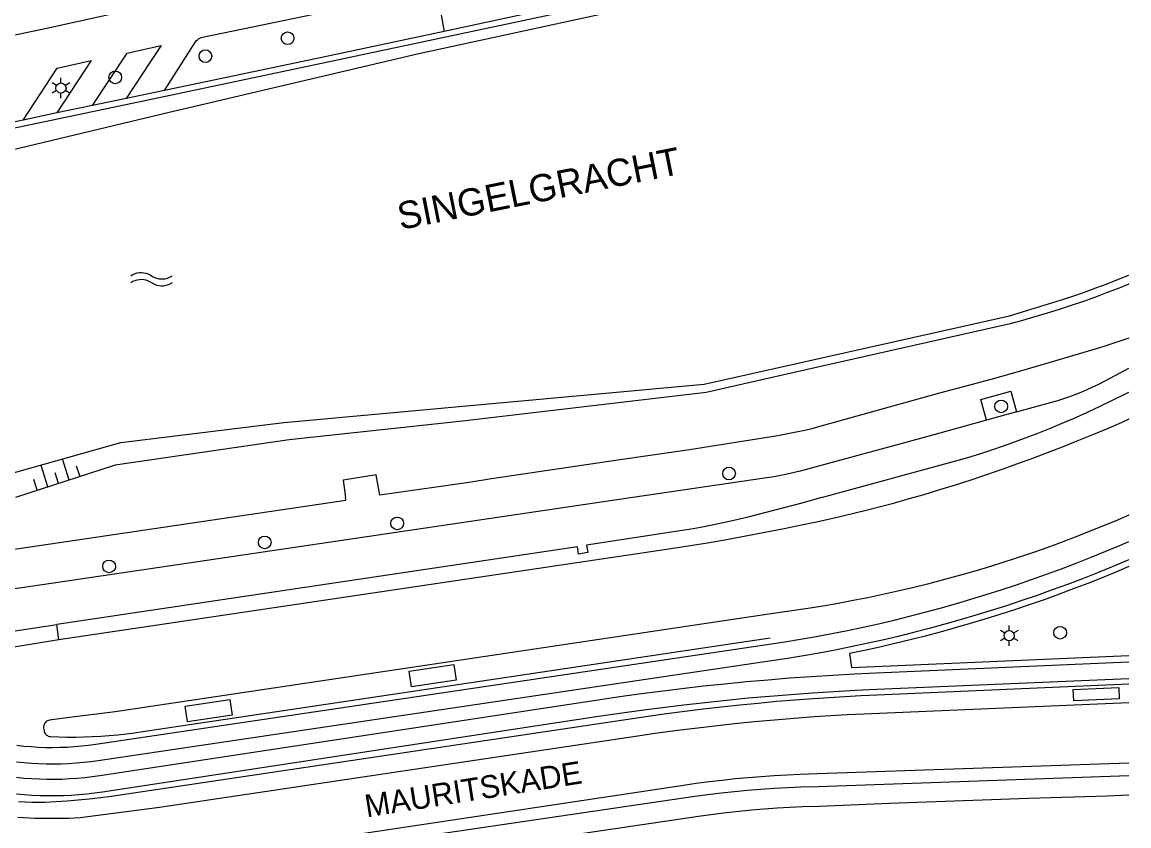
# Model space of a CAD drawing. Extents: x 122462 to 123306, y 485548 to 486417.
# Drawn here: x 123208.5 to 123306, y 486221.1 to 486291.9 of the extents above; entities that cross this region are included whole.
import ezdxf

# ---------------------------------------------------------------- set-up
doc = ezdxf.new("R2010")
doc.units = 0
for name, color, linetype in [('Level 15', 7, 'Continuous'), ('Level 17', 7, 'Continuous'), ('Level 37', 7, 'Continuous'), ('Level 44', 7, 'Continuous'), ('Level 50', 7, 'Continuous'), ('Level 53', 7, 'Continuous'), ('Level 55', 7, 'Continuous'), ('Level 57', 7, 'Continuous'), ('Level 59', 7, 'Continuous'), ('Level 60', 7, 'Continuous')]:
    doc.layers.add(name, color=color, linetype=linetype)

msp = doc.modelspace()

# ---------------------------------------------------------------- linework, layer by layer
at = {"layer": 'Level 15'}
for p, q in [((123255.224, 486293.145), (123245.673, 486291.114)), ((123221.011, 486285.903), (123217.629, 486285.193)), ((123214.679, 486284.573), (123211.544, 486283.915)), ((123217.629, 486285.193), (123214.679, 486284.573)), ((123211.544, 486283.915), (123208.555, 486283.287)), ((123208.555, 486283.287), (123205.46, 486282.637))]:
    msp.add_line(p, q, dxfattribs=at)
for points in [[(123202.738, 486281.554), (123221.109, 486285.413), (123234.443, 486288.214), (123260.929, 486293.848)], [(123245.673, 486291.114), (123234.34, 486288.703), (123221.011, 486285.903)], [(123199.943, 486250), (123217.178, 486254.867), (123231.552, 486256.632), (123268.592, 486259.996), (123295.492, 486266.036), (123300.069, 486267.429), (123301.084, 486267.769), (123302.095, 486268.121), (123303.101, 486268.486), (123304.103, 486268.864), (123305.1, 486269.255), (123306.018, 486269.628)], [(123306.018, 486268.823), (123305.164, 486268.479), (123304.117, 486268.074), (123303.065, 486267.682), (123302.008, 486267.305), (123300.946, 486266.941), (123299.88, 486266.592), (123298.809, 486266.257), (123297.733, 486265.935), (123296.654, 486265.629), (123295.57, 486265.336), (123276.532, 486261.019), (123268.767, 486259.258), (123247.287, 486256.753), (123232.017, 486255.1), (123216.684, 486252.875), (123207.886, 486250)]]:
    msp.add_lwpolyline(points, dxfattribs=at)
at = {"layer": 'Level 17'}
for p, q in [((123296.12, 486257.559), (123293.479, 486256.83)), ((123205.251, 486237.881), (123211.531, 486238.805)), ((123211.697, 486237.459), (123211.531, 486238.805)), ((123211.697, 486237.459), (123205.547, 486236.461))]:
    msp.add_line(p, q, dxfattribs=at)
for points in [[(123267.578, 486294.399), (123243.448, 486289.128), (123223.187, 486284.374), (123221.447, 486283.958), (123203.357, 486279.628), (123189.379, 486276.379), (123181.531, 486274.404)], [(123221.011, 486285.903), (123223.748, 486290.187), (123223.826, 486290.286), (123223.917, 486290.375), (123224.017, 486290.451), (123224.127, 486290.514), (123224.243, 486290.563), (123224.365, 486290.597), (123243.983, 486294.679), (123244.104, 486294.697), (123244.227, 486294.699), (123244.349, 486294.687), (123244.469, 486294.659), (123244.584, 486294.618), (123244.693, 486294.562), (123244.795, 486294.493), (123244.888, 486294.413), (123244.97, 486294.322), (123245.04, 486294.221), (123245.097, 486294.113), (123245.141, 486293.998), (123245.17, 486293.879), (123245.673, 486291.114)], [(123217.427, 486292.858), (123210.645, 486291.371), (123201.207, 486289.384)], [(123214.679, 486284.573), (123217.722, 486289.204), (123219.15, 486289.515), (123220.73, 486289.859), (123219.74, 486288.37), (123217.629, 486285.193)], [(123208.555, 486283.287), (123211.561, 486287.872), (123214.545, 486288.545), (123211.544, 486283.915)], [(123306.018, 486264.071), (123305.744, 486263.975), (123304.78, 486263.651), (123303.813, 486263.337), (123302.842, 486263.034), (123298.971, 486261.877), (123296.569, 486261.19), (123294.162, 486260.518), (123291.752, 486259.861), (123289.337, 486259.218), (123278.673, 486256.235), (123278.063, 486256.075), (123277.45, 486255.927), (123276.834, 486255.789), (123276.254, 486255.67), (123275.672, 486255.561), (123275.088, 486255.461), (123267.301, 486254.203), (123260.99, 486253.293), (123249.851, 486251.643), (123248.061, 486251.353), (123240.007, 486250.203), (123239.689, 486251.996), (123236.769, 486251.552), (123236.984, 486250)], [(123296.12, 486257.559), (123299.11, 486258.384), (123299.658, 486258.543), (123300.202, 486258.714), (123300.741, 486258.898), (123301.277, 486259.095), (123301.807, 486259.303), (123302.333, 486259.524), (123302.854, 486259.756), (123303.369, 486260.001), (123303.879, 486260.257), (123304.382, 486260.525), (123306.018, 486261.404)], [(123278.94, 486250), (123290.77, 486253.238), (123291.829, 486253.55), (123292.884, 486253.876), (123293.934, 486254.216), (123294.98, 486254.571), (123296.021, 486254.939), (123297.057, 486255.322), (123298.087, 486255.718), (123299.113, 486256.128), (123300.132, 486256.552), (123301.146, 486256.989), (123302.313, 486257.519), (123303.474, 486258.062), (123304.629, 486258.619), (123305.777, 486259.19), (123306.018, 486259.313)], [(123293.479, 486256.83), (123292.973, 486258.662), (123295.614, 486259.391), (123296.12, 486257.559)], [(123293.479, 486256.83), (123288.291, 486255.398), (123277.034, 486252.345), (123276.415, 486252.192), (123275.794, 486252.052), (123275.169, 486251.926), (123274.542, 486251.813), (123273.913, 486251.713), (123262.304, 486250)], [(123306.018, 486256.91), (123305.325, 486256.605), (123304.035, 486256.05), (123302.74, 486255.508), (123301.44, 486254.978), (123300.135, 486254.459), (123298.826, 486253.953), (123297.512, 486253.459), (123296.193, 486252.977), (123294.829, 486252.489), (123293.46, 486252.014), (123292.086, 486251.554), (123290.707, 486251.107), (123289.325, 486250.674), (123287.937, 486250.255), (123287.061, 486250)], [(123196.383, 486248.333), (123202.219, 486244.733), (123202.048, 486245.896), (123203.805, 486246.154), (123203.989, 486244.9), (123237.015, 486249.78), (123236.984, 486250)], [(123262.304, 486250), (123211.225, 486242.463), (123202.436, 486241.166)], [(123278.94, 486250), (123278.936, 486249.999), (123277.197, 486249.525), (123272.436, 486248.283), (123271.479, 486248.046), (123270.518, 486247.825), (123269.553, 486247.618), (123268.586, 486247.428), (123267.615, 486247.253), (123266.642, 486247.094), (123258.222, 486245.795), (123258.329, 486245.151), (123257.504, 486245.029), (123257.411, 486245.66), (123211.531, 486238.805)], [(123287.061, 486250), (123286.546, 486249.85), (123285.151, 486249.459), (123282.982, 486248.901), (123280.815, 486248.375), (123279.648, 486248.109), (123278.479, 486247.85), (123277.308, 486247.598), (123275.626, 486247.249), (123273.941, 486246.914), (123272.252, 486246.593), (123270.561, 486246.287), (123268.868, 486245.996), (123267.172, 486245.719), (123265.474, 486245.456), (123211.697, 486237.459)], [(123306.018, 486248.454), (123304.8, 486247.931), (123303.559, 486247.415), (123302.313, 486246.914), (123301.061, 486246.427), (123299.803, 486245.955), (123298.54, 486245.498), (123297.272, 486245.055), (123295.998, 486244.628), (123294.72, 486244.215), (123293.437, 486243.817), (123292.149, 486243.434), (123290.857, 486243.066), (123289.561, 486242.714), (123288.261, 486242.376), (123286.957, 486242.054), (123285.649, 486241.747), (123284.337, 486241.455), (123283.023, 486241.179), (123281.705, 486240.918), (123280.384, 486240.672), (123279.061, 486240.442), (123277.735, 486240.227), (123274.092, 486239.681), (123216.685, 486231.116), (123212.403, 486230.573), (123210.891, 486230.38), (123210.799, 486230.361), (123210.711, 486230.327), (123210.629, 486230.281), (123210.556, 486230.222), (123210.492, 486230.152), (123210.441, 486230.073), (123210.402, 486229.987), (123210.378, 486229.897), (123210.367, 486229.803), (123210.372, 486229.709), (123210.404, 486229.454), (123210.422, 486229.367), (123210.452, 486229.284), (123210.494, 486229.207), (123210.547, 486229.136), (123210.616, 486229.068), (123210.696, 486229.013), (123210.783, 486228.971), (123210.876, 486228.943), (123210.972, 486228.931), (123211.713, 486228.904), (123212.454, 486228.89), (123213.196, 486228.89), (123213.937, 486228.904), (123214.679, 486228.931), (123215.419, 486228.972), (123216.158, 486229.026), (123216.897, 486229.094), (123217.634, 486229.176), (123218.369, 486229.271), (123219.103, 486229.379), (123274.396, 486237.642)], [(123306.018, 486243.918), (123304.933, 486243.46), (123303.665, 486242.941), (123302.391, 486242.436), (123301.112, 486241.944), (123299.828, 486241.466), (123298.539, 486241.002), (123297.245, 486240.552), (123295.946, 486240.115), (123294.643, 486239.692), (123293.335, 486239.284), (123292.023, 486238.889), (123290.706, 486238.509), (123289.386, 486238.142), (123288.062, 486237.79), (123286.734, 486237.452), (123285.403, 486237.128), (123284.068, 486236.818), (123282.73, 486236.523), (123281.389, 486236.242), (123281.581, 486235.02), (123306.018, 486236.083)], [(123208.161, 486223.193), (123208.738, 486223.163), (123209.316, 486223.147), (123209.893, 486223.145), (123210.471, 486223.156), (123211.453, 486223.208), (123212.435, 486223.273), (123213.415, 486223.353), (123214.394, 486223.446), (123215.372, 486223.553), (123216.348, 486223.674), (123217.323, 486223.809), (123218.295, 486223.958), (123263.652, 486230.727), (123265.262, 486230.954), (123266.873, 486231.168), (123268.486, 486231.368), (123270.101, 486231.556), (123271.717, 486231.73), (123273.334, 486231.891), (123274.953, 486232.04), (123276.573, 486232.174), (123278.194, 486232.296), (123279.593, 486232.391), (123280.993, 486232.475), (123282.393, 486232.55), (123283.794, 486232.615), (123306.018, 486233.569)], [(123306.018, 486231.92), (123282.659, 486230.917), (123281.201, 486230.843), (123279.744, 486230.759), (123278.288, 486230.663), (123276.531, 486230.534), (123274.774, 486230.39), (123273.019, 486230.23), (123271.266, 486230.054), (123269.514, 486229.863), (123267.764, 486229.657), (123266.015, 486229.435), (123264.269, 486229.198), (123262.525, 486228.946), (123220.568, 486222.682), (123213.594, 486221.755), (123212.593, 486221.716), (123209.586, 486221.698)], [(123232.57, 486219.45), (123239.014, 486220.462), (123266.751, 486224.649), (123267.89, 486224.814), (123269.031, 486224.964), (123270.173, 486225.1), (123271.318, 486225.221), (123272.463, 486225.328), (123273.61, 486225.419), (123274.758, 486225.497), (123275.907, 486225.559), (123277.057, 486225.607), (123278.577, 486225.661), (123306.018, 486226.629)], [(123306.018, 486225.477), (123278.644, 486224.512), (123277.098, 486224.458), (123275.926, 486224.409), (123274.755, 486224.344), (123273.585, 486224.264), (123272.417, 486224.169), (123271.249, 486224.058), (123270.083, 486223.932), (123268.919, 486223.791), (123267.757, 486223.634), (123244.786, 486220.259), (123231.72, 486218.282)], [(123306.018, 486223.76), (123304.1, 486223.689), (123297.18, 486223.479), (123284.93, 486223.019), (123278.744, 486222.78), (123277.252, 486222.722), (123276.13, 486222.672), (123275.009, 486222.607), (123273.888, 486222.528), (123272.769, 486222.435), (123271.651, 486222.328), (123270.534, 486222.207), (123269.419, 486222.071), (123268.306, 486221.922), (123245.027, 486218.485), (123230.225, 486216.266)], [(123209.586, 486221.698), (123208.095, 486221.781)]]:
    msp.add_lwpolyline(points, dxfattribs=at)
at = {"layer": 'Level 37'}
for points in [[(123208.006, 486228.165), (123208.637, 486228.096), (123209.269, 486228.043), (123209.902, 486228.005), (123210.535, 486227.982), (123211.17, 486227.975), (123211.804, 486227.984), (123212.437, 486228.007), (123213.07, 486228.047), (123213.702, 486228.101), (123214.333, 486228.172), (123214.961, 486228.257), (123274.308, 486237.067), (123275.695, 486237.281), (123277.079, 486237.51), (123278.46, 486237.754), (123279.839, 486238.014), (123281.215, 486238.289), (123282.588, 486238.58), (123283.957, 486238.886), (123285.323, 486239.207), (123286.685, 486239.543), (123288.043, 486239.894), (123289.397, 486240.261), (123290.748, 486240.642), (123292.093, 486241.039), (123293.435, 486241.45), (123294.771, 486241.877), (123296.103, 486242.318), (123297.43, 486242.774), (123298.752, 486243.245), (123300.068, 486243.731), (123301.379, 486244.231), (123302.684, 486244.745), (123303.984, 486245.275), (123305.277, 486245.818), (123306.018, 486246.139)], [(123306.018, 486244.527), (123305.866, 486244.461), (123304.557, 486243.91), (123303.242, 486243.375), (123301.921, 486242.854), (123300.595, 486242.347), (123299.263, 486241.856), (123297.925, 486241.379), (123296.582, 486240.918), (123295.235, 486240.471), (123293.882, 486240.04), (123292.524, 486239.623), (123291.162, 486239.222), (123289.796, 486238.835), (123288.425, 486238.464), (123287.051, 486238.109), (123285.672, 486237.768), (123284.29, 486237.444), (123282.904, 486237.134), (123281.515, 486236.84), (123280.123, 486236.561), (123278.727, 486236.298), (123277.329, 486236.051), (123275.928, 486235.819), (123274.525, 486235.603), (123215.179, 486226.794), (123214.529, 486226.705), (123213.876, 486226.632), (123213.223, 486226.575), (123212.568, 486226.533), (123211.912, 486226.506), (123211.255, 486226.496), (123210.599, 486226.501), (123209.943, 486226.522), (123209.288, 486226.558), (123208.633, 486226.61), (123207.981, 486226.678)], [(123207.969, 486225.339), (123208.636, 486225.275), (123209.305, 486225.226), (123209.975, 486225.194), (123210.645, 486225.177), (123211.315, 486225.176), (123211.985, 486225.19), (123212.655, 486225.221), (123213.324, 486225.267), (123213.991, 486225.328), (123214.657, 486225.406), (123215.321, 486225.499), (123259.053, 486232.153), (123260.941, 486232.432), (123262.832, 486232.695), (123264.725, 486232.943), (123266.619, 486233.175), (123268.516, 486233.391), (123270.414, 486233.592), (123272.314, 486233.776), (123274.215, 486233.945), (123276.118, 486234.099), (123278.022, 486234.236), (123279.926, 486234.358), (123281.832, 486234.464), (123283.739, 486234.554), (123306.018, 486235.514)], [(123306.018, 486234.033), (123283.803, 486233.076), (123281.908, 486232.986), (123280.015, 486232.881), (123278.122, 486232.76), (123276.23, 486232.623), (123274.34, 486232.471), (123272.451, 486232.303), (123270.563, 486232.119), (123268.677, 486231.92), (123266.793, 486231.705), (123264.91, 486231.474), (123263.03, 486231.228), (123261.151, 486230.966), (123259.275, 486230.689), (123215.544, 486224.035), (123214.86, 486223.939), (123214.173, 486223.859), (123213.485, 486223.794), (123212.796, 486223.746), (123212.106, 486223.713), (123211.415, 486223.696), (123210.724, 486223.695), (123210.033, 486223.71), (123209.342, 486223.741), (123208.653, 486223.788), (123207.965, 486223.851)]]:
    msp.add_lwpolyline(points, dxfattribs=at)
at = {"layer": 'Level 44'}
for points in [[(123242.798, 486233.324), (123242.59, 486234.709), (123246.531, 486235.3), (123246.739, 486233.915), (123242.798, 486233.324)], [(123301.165, 486232.079), (123301.121, 486233.069), (123305.131, 486233.249), (123305.175, 486232.259), (123301.165, 486232.079)], [(123223.057, 486230.231), (123222.849, 486231.616), (123226.79, 486232.207), (123226.998, 486230.822), (123223.057, 486230.231)]]:
    msp.add_lwpolyline(points, dxfattribs=at)
at = {"layer": 'Level 50'}
for p, q in [((123211.505, 486286.339), (123211.115, 486286.564)), ((123211.895, 486286.564), (123211.895, 486287.014)), ((123212.674, 486286.564), (123212.284, 486286.339)), ((123211.505, 486285.889), (123211.115, 486285.664)), ((123211.895, 486285.214), (123211.895, 486285.664)), ((123212.674, 486285.664), (123212.284, 486285.889)), ((123295.47, 486238.279), (123295.47, 486238.729)), ((123295.08, 486238.054), (123294.69, 486238.279)), ((123296.249, 486238.279), (123295.859, 486238.054)), ((123295.08, 486237.604), (123294.69, 486237.379)), ((123295.47, 486236.929), (123295.47, 486237.379)), ((123296.249, 486237.379), (123295.859, 486237.604))]:
    msp.add_line(p, q, dxfattribs=at)
for centre in [(123211.895, 486286.114), (123295.47, 486237.829)]:
    msp.add_circle(centre, 0.45, dxfattribs=at)
at = {"layer": 'Level 53'}
for centre in [(123231.871, 486290.51), (123224.623, 486288.925), (123216.681, 486287.055), (123294.763, 486258.04), (123270.785, 486252.127), (123241.53, 486247.723), (123229.855, 486246.054), (123216.144, 486243.935), (123299.963, 486238.083)]:
    msp.add_circle(centre, 0.56, dxfattribs=at)
at = {"layer": 'Level 55'}
for points in [[(123218.051, 486269.564), (123218.241, 486269.678), (123218.431, 486269.759), (123218.621, 486269.814), (123218.811, 486269.844), (123219.001, 486269.851), (123219.191, 486269.834), (123219.381, 486269.794), (123219.571, 486269.728), (123219.761, 486269.633), (123219.951, 486269.51), (123220.141, 486269.412), (123220.331, 486269.342), (123220.521, 486269.299), (123220.711, 486269.279), (123220.901, 486269.281), (123221.091, 486269.306), (123221.281, 486269.356), (123221.471, 486269.432), (123221.661, 486269.538), (123221.696, 486269.562)], [(123218.051, 486268.964), (123218.241, 486269.078), (123218.431, 486269.159), (123218.621, 486269.214), (123218.811, 486269.244), (123219.001, 486269.251), (123219.191, 486269.234), (123219.381, 486269.194), (123219.571, 486269.128), (123219.761, 486269.033), (123219.951, 486268.91), (123220.141, 486268.812), (123220.331, 486268.742), (123220.521, 486268.699), (123220.711, 486268.679), (123220.901, 486268.681), (123221.091, 486268.706), (123221.281, 486268.756), (123221.471, 486268.832), (123221.661, 486268.938), (123221.696, 486268.962)]]:
    msp.add_lwpolyline(points, dxfattribs=at)
at = {"layer": 'Level 57'}
for p, q in [((123212.634, 486251.539), (123212.043, 486253.424)), ((123210.752, 486250.949), (123210.161, 486252.834)), ((123213.575, 486251.834), (123213.279, 486252.776)), ((123209.811, 486250.654), (123209.515, 486251.596)), ((123211.693, 486251.244), (123211.397, 486252.186))]:
    msp.add_line(p, q, dxfattribs=at)

# ---------------------------------------------------------------- texts
at = {"layer": 'Level 59'}
msp.add_text('MAURITSKADE', height=2, rotation=8.98662, dxfattribs=at).set_placement((123238.84, 486221.8))
at = {"layer": 'Level 60'}
msp.add_text('SINGELGRACHT', height=2.4, rotation=11.30993, dxfattribs=at).set_placement((123241.819, 486273.6))

doc.saveas('drawing.dxf')
